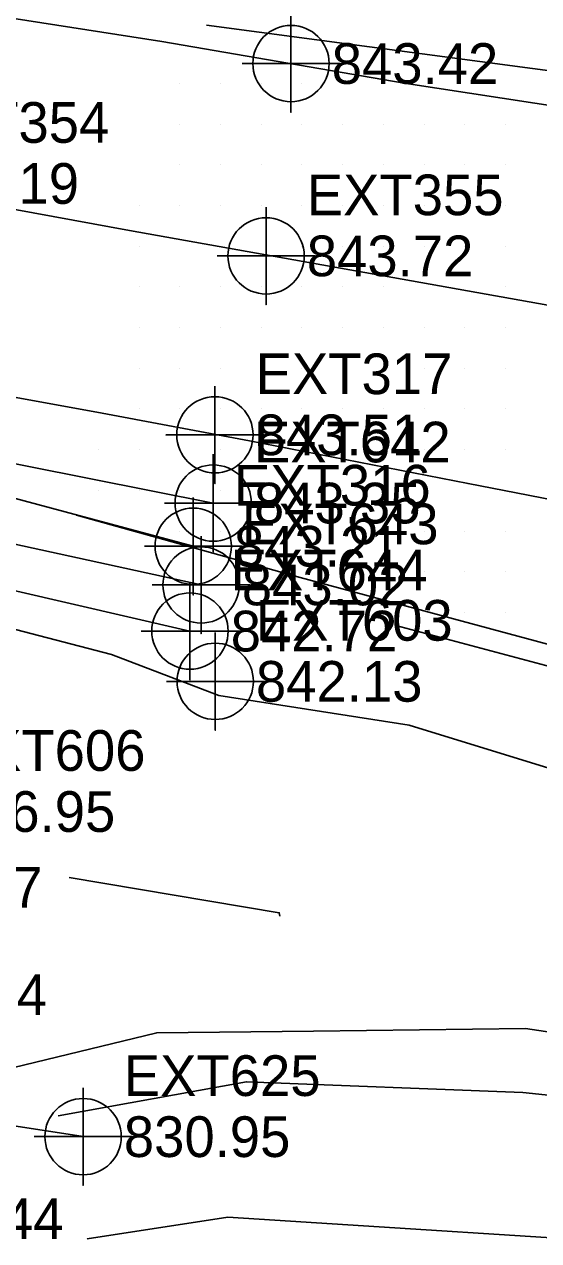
# Model space of a CAD drawing. Extents: x 1762120 to 1766775, y 709485 to 712965.
# Drawn here: x 1762964.2 to 1762995.8, y 712542.6 to 712617.4 of the extents above; entities that cross this region are included whole.
import ezdxf

# ---------------------------------------------------------------- set-up
doc = ezdxf.new("R2010")
doc.units = 0
for name, color, linetype in [('Exist DTM Breakline', 7, 'Continuous'), ('Exist DTM Breakline Cogo Elevation', 7, 'Continuous'), ('Exist DTM Breakline Cogo Number', 7, 'Continuous'), ('Exist DTM Breakline Cogo Point CELL', 7, 'Continuous'), ('Exist DTM Crownline', 7, 'Continuous'), ('Exist DTM Crownline Cogo Elevation', 7, 'Continuous'), ('Exist DTM Crownline Cogo Number', 7, 'Continuous'), ('Exist DTM Crownline Cogo Point CELL', 7, 'Continuous'), ('Exist DTM Drainline Cogo Number', 7, 'Continuous'), ('Exist DTM Scan Elevation Point', 7, 'Continuous'), ('Exist Roads EOP', 7, 'Continuous'), ('Exist Roads EOP Cogo Elevation', 7, 'Continuous'), ('Exist Roads EOP Cogo Number', 7, 'Continuous'), ('Exist Roads EOP Cogo Point CELL', 7, 'Continuous'), ('Exist Roads EOT', 7, 'Continuous'), ('Exist Roads EOT Cogo Elevation', 7, 'Continuous'), ('Exist Roads EOT Cogo Number', 7, 'Continuous'), ('Exist Roads EOT Cogo Point CELL', 7, 'Continuous'), ('Exist Utilities Telephone UG FO SUE LOS C', 7, 'Continuous'), ('Exist Utilities Telephone UG FO SUE LOS C Cogo Elevation', 7, 'Continuous'), ('Exist Utilities Telephone UG FO SUE LOS C Cogo Number', 7, 'Continuous'), ('Exist Utilities Telephone UG FO SUE LOS C Cogo Point CELL', 7, 'Continuous'), ('Exist Utilities Water UG Line SUE LOS C', 7, 'Continuous'), ('Exist Utilities Water UG Line SUE LOS C Cogo Elevation', 7, 'Continuous'), ('Exist Utilities Water UG Line SUE LOS C Cogo Number', 7, 'Continuous'), ('Exist Utilities Water UG Line SUE LOS C Cogo Point CELL', 7, 'Continuous')]:
    doc.layers.add(name, color=color, linetype=linetype)

msp = doc.modelspace()

# ---------------------------------------------------------------- linework, layer by layer
at = {"layer": 'Exist DTM Breakline'}
for points in [[(1762719.497, 712557.512), (1762723.372, 712579.212), (1762728.166, 712592.081), (1762719.687, 712602.684), (1762720.676, 712608.523), (1762728.459, 712607.703), (1762735.491, 712603.427), (1762739.908, 712614.078), (1762743.864, 712621.238), (1762758.622, 712619.916), (1762767.954, 712615.272), (1762785.326, 712612.968), (1762818.774, 712608.043), (1762844.339, 712603.197), (1762875.474, 712595.472), (1762904.983, 712592.7), (1762941.56, 712585.948), (1762969.552, 712578.669)], [(1763041.314, 712607.04), (1763012.197, 712612.435), (1762975.399, 712617.334)], [(1763091.548, 712546.808), (1763088.909, 712550.218), (1763084.56, 712554.167), (1763076.89, 712557.309), (1763054.814, 712561.989), (1763035.69, 712566.825), (1763034.083, 712567.538), (1763013.719, 712573.313), (1762987.017, 712580.444)], [(1763078.509, 712501.298), (1763082.887, 712516.397), (1763085.559, 712523.896), (1763090.415, 712537.051), (1763089.793, 712546.344), (1763082.891, 712551.549), (1763067.235, 712555.921), (1763059.837, 712556.242), (1763056.72, 712558.517), (1763053.115, 712557.111), (1763041.811, 712560.643), (1763027.131, 712563.065), (1763013.629, 712566.461), (1762998.001, 712571.179), (1762987.839, 712574.31), (1762976.14, 712576.143), (1762969.552, 712578.669)], [(1762966.957, 712564.963), (1762979.857, 712562.792), (1762979.902, 712562.59)], [(1762962.802, 712553.103), (1762972.335, 712555.417), (1762981.953, 712555.52), (1762994.971, 712555.687), (1763023.336, 712551.42), (1763039.477, 712550.099), (1763044.177, 712551.535), (1763048.383, 712551.819), (1763050.625, 712549.373), (1763055.79, 712554.626), (1763058.948, 712552.999), (1763061.353, 712555.311)], [(1762967.817, 712549.031), (1762948.142, 712552.079), (1762916.634, 712551.933), (1762895.251, 712554.117), (1762880.506, 712555.136), (1762869.37, 712546.084), (1762870.084, 712532.353), (1762872.621, 712514.941)], [(1762966.29, 712550.313), (1762977.839, 712552.404), (1762994.809, 712551.746), (1763023.724, 712548.713), (1763040.508, 712547.194), (1763044.047, 712549.243), (1763045.037, 712550.512), (1763046.822, 712547.812), (1763049.503, 712545.891), (1763054.05, 712548.406), (1763059.512, 712550.246), (1763066.155, 712551.151), (1763073.353, 712550.823), (1763081.491, 712548.738), (1763088.05, 712546.626)], [(1763082.097, 712498.57), (1763077.706, 712497.471), (1763072.234, 712505.752), (1763074.418, 712518.769), (1763072.799, 712524.738), (1763068.566, 712532.954), (1763058.998, 712537.644), (1763050.392, 712538.111), (1763034.299, 712538.758), (1763005.54, 712542.245), (1762976.693, 712544.08), (1762968.074, 712542.754), (1762968.074, 712542.754)]]:
    msp.add_lwpolyline(points, dxfattribs=at)
at = {"layer": 'Exist DTM Breakline Cogo Point CELL'}
for points in [[(1762975.927, 712580.011), (1762975.927, 712574.011), (1762975.927, 712577.011), (1762978.927, 712577.011), (1762972.927, 712577.011)], [(1762967.817, 712552.031), (1762967.817, 712546.031), (1762967.817, 712549.031), (1762970.817, 712549.031), (1762964.817, 712549.031)]]:
    msp.add_lwpolyline(points, dxfattribs=at)
for centre in [(1762975.927, 712577.011), (1762967.817, 712549.031)]:
    msp.add_circle(centre, 2.344, dxfattribs=at)
at = {"layer": 'Exist DTM Crownline'}
msp.add_lwpolyline([(1762166.547, 712774.687), (1762217.293, 712763.929), (1762266.928, 712753.164), (1762315.989, 712742.645), (1762361.304, 712733.127), (1762409.518, 712722.711), (1762461.505, 712711.505), (1762512.117, 712700.307), (1762561.004, 712689.861), (1762611.478, 712678.845), (1762663.765, 712667.96), (1762715.266, 712656.972), (1762767.733, 712645.753), (1762820.16, 712634.416), (1762873.558, 712623.116), (1762907.318, 712615.867), (1762954.844, 712607.608), (1762970.656, 712604.722)], dxfattribs=at)
at = {"layer": 'Exist DTM Crownline Cogo Point CELL'}
msp.add_lwpolyline([(1762979.051, 712606.159), (1762979.051, 712600.159), (1762979.051, 712603.159), (1762982.051, 712603.159), (1762976.051, 712603.159)], dxfattribs=at)
msp.add_circle((1762979.051, 712603.159), 2.344, dxfattribs=at)
at = {"layer": 'Exist DTM Scan Elevation Point'}
for p, q in [((1762973.75, 712613.75), (1762973.75, 712613.75)), ((1762976.25, 712613.75), (1762976.25, 712613.75)), ((1762978.75, 712613.75), (1762978.75, 712613.75)), ((1762981.25, 712613.75), (1762981.25, 712613.75)), ((1762983.75, 712613.75), (1762983.75, 712613.75)), ((1762973.75, 712611.25), (1762973.75, 712611.25)), ((1762976.25, 712611.25), (1762976.25, 712611.25)), ((1762978.75, 712611.25), (1762978.75, 712611.25)), ((1762981.25, 712611.25), (1762981.25, 712611.25)), ((1762983.75, 712611.25), (1762983.75, 712611.25)), ((1762986.25, 712611.25), (1762986.25, 712611.25)), ((1762988.75, 712611.25), (1762988.75, 712611.25)), ((1762991.25, 712611.25), (1762991.25, 712611.25)), ((1762993.75, 712611.25), (1762993.75, 712611.25)), ((1762973.75, 712608.75), (1762973.75, 712608.75)), ((1762976.25, 712608.75), (1762976.25, 712608.75)), ((1762978.75, 712608.75), (1762978.75, 712608.75)), ((1762981.25, 712608.75), (1762981.25, 712608.75)), ((1762983.75, 712608.75), (1762983.75, 712608.75)), ((1762986.25, 712608.75), (1762986.25, 712608.75)), ((1762988.75, 712608.75), (1762988.75, 712608.75)), ((1762991.25, 712608.75), (1762991.25, 712608.75)), ((1762993.75, 712608.75), (1762993.75, 712608.75)), ((1762971.25, 712606.25), (1762971.25, 712606.25)), ((1762973.75, 712606.25), (1762973.75, 712606.25)), ((1762976.25, 712606.25), (1762976.25, 712606.25)), ((1762978.75, 712606.25), (1762978.75, 712606.25)), ((1762981.25, 712606.25), (1762981.25, 712606.25)), ((1762983.75, 712606.25), (1762983.75, 712606.25)), ((1762986.25, 712606.25), (1762986.25, 712606.25)), ((1762988.75, 712606.25), (1762988.75, 712606.25)), ((1762991.25, 712606.25), (1762991.25, 712606.25)), ((1762993.75, 712606.25), (1762993.75, 712606.25)), ((1762971.25, 712603.75), (1762971.25, 712603.75)), ((1762981.25, 712603.75), (1762981.25, 712603.75)), ((1762983.75, 712603.75), (1762983.75, 712603.75)), ((1762986.25, 712603.75), (1762986.25, 712603.75)), ((1762988.75, 712603.75), (1762988.75, 712603.75)), ((1762991.25, 712603.75), (1762991.25, 712603.75)), ((1762993.75, 712603.75), (1762993.75, 712603.75)), ((1762971.25, 712601.25), (1762971.25, 712601.25)), ((1762973.75, 712601.25), (1762973.75, 712601.25)), ((1762976.25, 712601.25), (1762976.25, 712601.25)), ((1762978.75, 712601.25), (1762978.75, 712601.25)), ((1762981.25, 712601.25), (1762981.25, 712601.25)), ((1762983.75, 712601.25), (1762983.75, 712601.25)), ((1762986.25, 712601.25), (1762986.25, 712601.25)), ((1762993.75, 712601.25), (1762993.75, 712601.25)), ((1762971.25, 712598.75), (1762971.25, 712598.75)), ((1762973.75, 712598.75), (1762973.75, 712598.75)), ((1762976.25, 712598.75), (1762976.25, 712598.75)), ((1762978.75, 712598.75), (1762978.75, 712598.75)), ((1762981.25, 712598.75), (1762981.25, 712598.75)), ((1762983.75, 712598.75), (1762983.75, 712598.75)), ((1762986.25, 712598.75), (1762986.25, 712598.75)), ((1762988.75, 712598.75), (1762988.75, 712598.75)), ((1762991.25, 712598.75), (1762991.25, 712598.75)), ((1762993.75, 712598.75), (1762993.75, 712598.75)), ((1762971.25, 712596.25), (1762971.25, 712596.25)), ((1762973.75, 712596.25), (1762973.75, 712596.25)), ((1762976.25, 712596.25), (1762976.25, 712596.25)), ((1762978.75, 712596.25), (1762978.75, 712596.25)), ((1762981.25, 712596.25), (1762981.25, 712596.25)), ((1762983.75, 712596.25), (1762983.75, 712596.25)), ((1762986.25, 712596.25), (1762986.25, 712596.25)), ((1762988.75, 712596.25), (1762988.75, 712596.25)), ((1762991.25, 712596.25), (1762991.25, 712596.25)), ((1762993.75, 712596.25), (1762993.75, 712596.25)), ((1762971.25, 712593.75), (1762971.25, 712593.75)), ((1762973.75, 712593.75), (1762973.75, 712593.75)), ((1762976.25, 712593.75), (1762976.25, 712593.75)), ((1762978.75, 712593.75), (1762978.75, 712593.75)), ((1762981.25, 712593.75), (1762981.25, 712593.75)), ((1762983.75, 712593.75), (1762983.75, 712593.75)), ((1762986.25, 712593.75), (1762986.25, 712593.75)), ((1762988.75, 712593.75), (1762988.75, 712593.75)), ((1762991.25, 712593.75), (1762991.25, 712593.75)), ((1762993.75, 712593.75), (1762993.75, 712593.75)), ((1762968.75, 712591.25), (1762968.75, 712591.25)), ((1762971.25, 712591.25), (1762971.25, 712591.25)), ((1762973.75, 712591.25), (1762973.75, 712591.25)), ((1762976.25, 712591.25), (1762976.25, 712591.25)), ((1762983.75, 712591.25), (1762983.75, 712591.25)), ((1762986.25, 712591.25), (1762986.25, 712591.25)), ((1762988.75, 712591.25), (1762988.75, 712591.25)), ((1762991.25, 712591.25), (1762991.25, 712591.25)), ((1762993.75, 712591.25), (1762993.75, 712591.25)), ((1762968.75, 712588.75), (1762968.75, 712588.75)), ((1762971.25, 712588.75), (1762971.25, 712588.75)), ((1762973.75, 712588.75), (1762973.75, 712588.75)), ((1762976.25, 712588.75), (1762976.25, 712588.75)), ((1762978.75, 712588.75), (1762978.75, 712588.75)), ((1762981.25, 712588.75), (1762981.25, 712588.75)), ((1762983.75, 712588.75), (1762983.75, 712588.75)), ((1762986.25, 712588.75), (1762986.25, 712588.75)), ((1762988.75, 712588.75), (1762988.75, 712588.75)), ((1762973.75, 712586.25), (1762973.75, 712586.25)), ((1762976.25, 712586.25), (1762976.25, 712586.25)), ((1762978.75, 712586.25), (1762978.75, 712586.25)), ((1762981.25, 712586.25), (1762981.25, 712586.25)), ((1762983.75, 712586.25), (1762983.75, 712586.25)), ((1762986.25, 712586.25), (1762986.25, 712586.25)), ((1762988.75, 712586.25), (1762988.75, 712586.25)), ((1762991.25, 712586.25), (1762991.25, 712586.25)), ((1762993.75, 712586.25), (1762993.75, 712586.25)), ((1762983.75, 712583.75), (1762983.75, 712583.75)), ((1762986.25, 712583.75), (1762986.25, 712583.75)), ((1762988.75, 712583.75), (1762988.75, 712583.75)), ((1762991.25, 712583.75), (1762991.25, 712583.75)), ((1762993.75, 712583.75), (1762993.75, 712583.75)), ((1762991.25, 712581.25), (1762991.25, 712581.25)), ((1762993.75, 712581.25), (1762993.75, 712581.25))]:
    msp.add_line(p, q, dxfattribs=at)
at = {"layer": 'Exist Roads EOP'}
for points in [[(1762972.643, 712616.327), (1762930.479, 712622.907), (1762881.99, 712633.196), (1762831.971, 712644.063), (1762782.816, 712654.409), (1762735.737, 712664.412), (1762686.68, 712675.525), (1762639.564, 712685.265), (1762589.399, 712696.151), (1762546.232, 712705.49), (1762496.404, 712716.081), (1762446.151, 712726.895), (1762396.234, 712737.694), (1762346.428, 712748.231), (1762295.972, 712759.182), (1762245.105, 712770.099), (1762193.683, 712780.972), (1762169.004, 712786.417)], [(1762974.578, 712585.314), (1762927.979, 712597.842), (1762890.673, 712606.296), (1762842.51, 712617.09), (1762793.23, 712628.151), (1762744.7, 712638.794), (1762696.334, 712649.071), (1762645.671, 712659.578), (1762597.313, 712669.972), (1762548.878, 712680.543), (1762499.868, 712691.039), (1762451.782, 712701.31), (1762402.083, 712712.161), (1762353.635, 712722.593), (1762304.798, 712733.112), (1762255.134, 712743.654), (1762207.339, 712753.911), (1762164.278, 712763.059), (1762150.692, 712765.782)], [(1762972.643, 712616.327), (1762987.52, 712613.78), (1763001.56, 712611.62), (1763016.31, 712609.88), (1763034.56, 712607.27), (1763043.332, 712606.528)], [(1762967.41, 712587.215), (1762981.15, 712583.4), (1762996.86, 712579.16), (1763003.59, 712577.46), (1763016.4, 712572.87), (1763035.838, 712567.749), (1763036.3, 712569.6)]]:
    msp.add_lwpolyline(points, dxfattribs=at)
at = {"layer": 'Exist Roads EOP Cogo Point CELL'}
for points in [[(1762980.58, 712617.979), (1762980.58, 712611.979), (1762980.58, 712614.979), (1762983.58, 712614.979), (1762977.58, 712614.979)], [(1762974.578, 712588.314), (1762974.578, 712582.314), (1762974.578, 712585.314), (1762977.578, 712585.314), (1762971.578, 712585.314)]]:
    msp.add_lwpolyline(points, dxfattribs=at)
for centre in [(1762980.58, 712614.979), (1762974.578, 712585.314)]:
    msp.add_circle(centre, 2.344, dxfattribs=at)
at = {"layer": 'Exist Roads EOT'}
for points in [[(1762968.661, 712593.549), (1762929.231, 712600.717), (1762891.559, 712607.395)], [(1762970.656, 712604.722), (1762998.06, 712599.827), (1763022.414, 712595.32), (1763039.9, 712592.003), (1763056.38, 712588.88)], [(1762968.661, 712593.549), (1762978.024, 712591.801), (1762991.452, 712589.167), (1763005.659, 712586.411), (1763020.355, 712583.514), (1763041.942, 712579.095), (1763053.763, 712576.666)]]:
    msp.add_lwpolyline(points, dxfattribs=at)
at = {"layer": 'Exist Roads EOT Cogo Point CELL'}
msp.add_lwpolyline([(1762975.909, 712595.161), (1762975.909, 712589.161), (1762975.909, 712592.161), (1762972.909, 712592.161), (1762978.909, 712592.161)], dxfattribs=at)
msp.add_circle((1762975.909, 712592.161), 2.344, dxfattribs=at)
at = {"layer": 'Exist Utilities Telephone UG FO SUE LOS C'}
for points in [[(1762975.06, 712582.936), (1762942.128, 712590.141), (1762892.884, 712602.573), (1762845.987, 712612.29), (1762766.135, 712629.835), (1762702.526, 712643.51), (1762677.774, 712648.696)], [(1762974.378, 712580.101), (1762941.961, 712587.59), (1762882.884, 712601.621), (1762847.537, 712609.713), (1762765.896, 712628.049), (1762704.218, 712639.933), (1762682.076, 712645.625)]]:
    msp.add_lwpolyline(points, dxfattribs=at)
at = {"layer": 'Exist Utilities Telephone UG FO SUE LOS C Cogo Point CELL'}
for points in [[(1762975.06, 712585.936), (1762975.06, 712579.936), (1762975.06, 712582.936), (1762978.06, 712582.936), (1762972.06, 712582.936)], [(1762974.378, 712583.101), (1762974.378, 712577.101), (1762974.378, 712580.101), (1762977.378, 712580.101), (1762971.378, 712580.101)]]:
    msp.add_lwpolyline(points, dxfattribs=at)
for centre in [(1762975.06, 712582.936), (1762974.378, 712580.101)]:
    msp.add_circle(centre, 2.344, dxfattribs=at)
at = {"layer": 'Exist Utilities Water UG Line SUE LOS C'}
msp.add_lwpolyline([(1762975.806, 712587.967), (1762937.62, 712595.557), (1762895.763, 712604.028), (1762842.398, 712615.448), (1762766.685, 712632.078), (1762701.56, 712645.979), (1762676.599, 712651.124)], dxfattribs=at)
at = {"layer": 'Exist Utilities Water UG Line SUE LOS C Cogo Point CELL'}
msp.add_lwpolyline([(1762975.806, 712590.967), (1762975.806, 712584.967), (1762975.806, 712587.967), (1762978.806, 712587.967), (1762972.806, 712587.967)], dxfattribs=at)
msp.add_circle((1762975.806, 712587.967), 2.344, dxfattribs=at)

# ---------------------------------------------------------------- texts
at = {"layer": 'Exist DTM Breakline Cogo Elevation'}
for s, p in [('842.13', (1762978.427, 712575.761)), ('836.95', (1762959.567, 712567.762)), ('830.95', (1762970.317, 712547.781))]:
    msp.add_text(s, height=2.5, dxfattribs=at).set_placement(p)
at = {"layer": 'Exist DTM Breakline Cogo Number'}
for s, p in [('EXT603', (1762978.427, 712579.511)), ('EXT606', (1762959.567, 712571.512)), ('EXT607', (1762953.242, 712563.102)), ('EXT625', (1762970.317, 712551.531)), ('EXT844', (1762954.531, 712542.735))]:
    msp.add_text(s, height=2.5, dxfattribs=at).set_placement(p)
at = {"layer": 'Exist DTM Crownline Cogo Elevation'}
for s, p in [('845.19', (1762957.344, 712606.358)), ('843.72', (1762981.551, 712601.909))]:
    msp.add_text(s, height=2.5, dxfattribs=at).set_placement(p)
at = {"layer": 'Exist DTM Crownline Cogo Number'}
for s, p in [('EXT354', (1762957.344, 712610.108)), ('EXT355', (1762981.551, 712605.659))]:
    msp.add_text(s, height=2.5, dxfattribs=at).set_placement(p)
at = {"layer": 'Exist DTM Drainline Cogo Number'}
msp.add_text('EXT624', height=2.5, dxfattribs=at).set_placement((1762953.522, 712556.517))
at = {"layer": 'Exist Roads EOP Cogo Elevation'}
for s, p in [('843.42', (1762983.08, 712613.729)), ('843.21', (1762977.078, 712584.064))]:
    msp.add_text(s, height=2.5, dxfattribs=at).set_placement(p)
at = {"layer": 'Exist Roads EOP Cogo Number'}
msp.add_text('EXT316', height=2.5, dxfattribs=at).set_placement((1762977.078, 712587.814))
at = {"layer": 'Exist Roads EOT Cogo Elevation'}
msp.add_text('843.51', height=2.5, dxfattribs=at).set_placement((1762978.409, 712590.911))
at = {"layer": 'Exist Roads EOT Cogo Number'}
msp.add_text('EXT317', height=2.5, dxfattribs=at).set_placement((1762978.409, 712594.661))
at = {"layer": 'Exist Utilities Telephone UG FO SUE LOS C Cogo Elevation'}
for s, p in [('843.02', (1762977.56, 712581.686)), ('842.72', (1762976.878, 712578.851))]:
    msp.add_text(s, height=2.5, dxfattribs=at).set_placement(p)
at = {"layer": 'Exist Utilities Telephone UG FO SUE LOS C Cogo Number'}
for s, p in [('EXT643', (1762977.56, 712585.436)), ('EXT644', (1762976.878, 712582.601))]:
    msp.add_text(s, height=2.5, dxfattribs=at).set_placement(p)
at = {"layer": 'Exist Utilities Water UG Line SUE LOS C Cogo Elevation'}
msp.add_text('843.35', height=2.5, dxfattribs=at).set_placement((1762978.306, 712586.717))
at = {"layer": 'Exist Utilities Water UG Line SUE LOS C Cogo Number'}
msp.add_text('EXT642', height=2.5, dxfattribs=at).set_placement((1762978.306, 712590.467))

doc.saveas('drawing.dxf')
